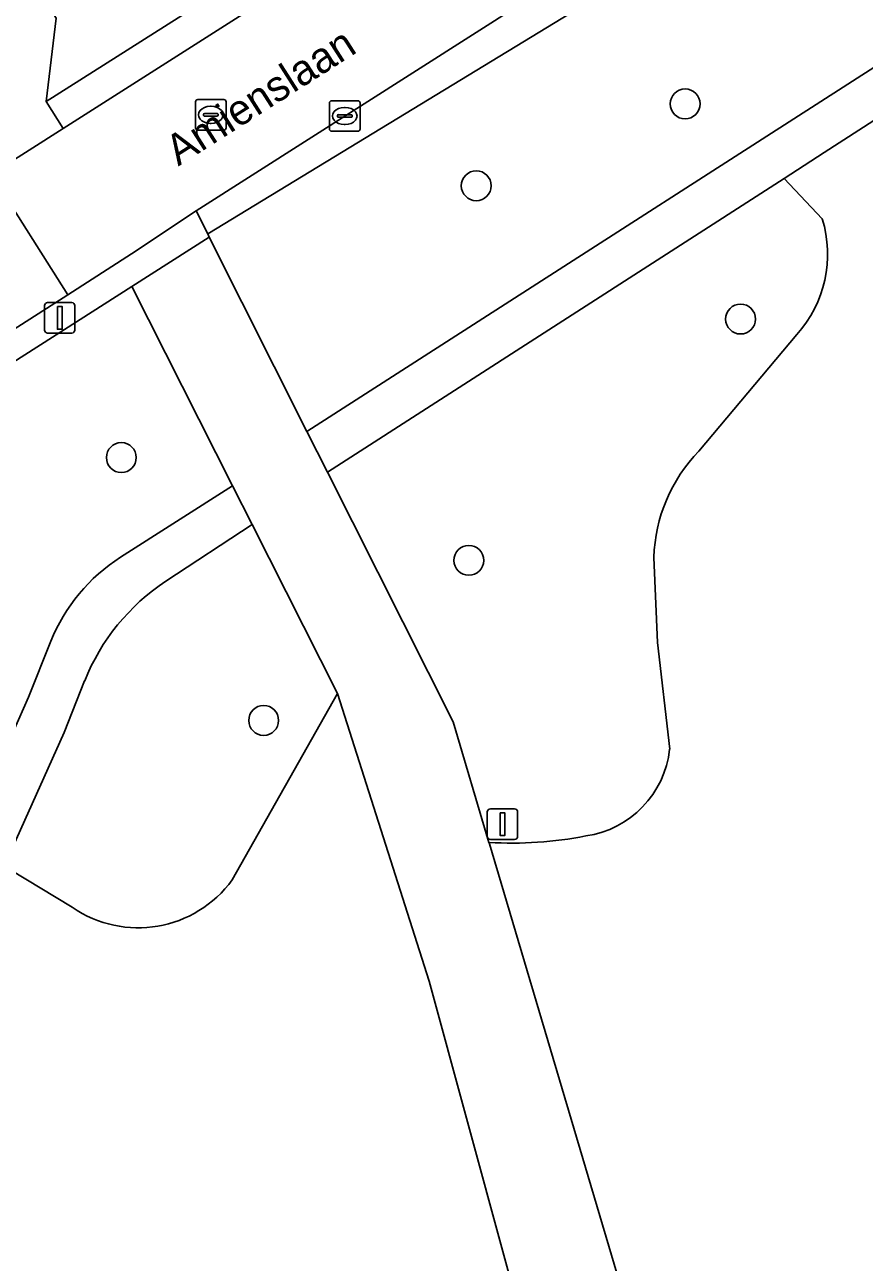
# Model space of a CAD drawing. Extents: x 158472 to 159562, y 388525 to 389606.
# Drawn here: x 159233.62 to 159261.07, y 389186.13 to 389226.63 of the extents above; entities that cross this region are included whole.
import ezdxf

# ---------------------------------------------------------------- set-up
doc = ezdxf.new("R2010")
doc.units = 0
for name, color, linetype in [('IMGEO_Boom', 7, 'Continuous'), ('IMGEO_Fietspad_gesloten', 7, 'Continuous'), ('IMGEO_Groenvoorziening', 7, 'Continuous'), ('IMGEO_Kolk', 7, 'Continuous'), ('IMGEO_Lichtmast', 7, 'Continuous'), ('IMGEO_Openbare_ruimte_label', 7, 'Continuous'), ('IMGEO_Rijbaan_lokaal_open', 7, 'Continuous'), ('IMGEO_Rioolput', 7, 'Continuous'), ('IMGEO_Voetpad_halfverhard', 7, 'Continuous'), ('IMGEO_Voetpad_open', 7, 'Continuous')]:
    doc.layers.add(name, color=color, linetype=linetype)

msp = doc.modelspace()

# ---------------------------------------------------------------- linework, layer by layer
at = {"layer": 'IMGEO_Boom'}
for centre in [(159255.216, 389224.044), (159248.384, 389221.366), (159257.03, 389217.003), (159236.775, 389212.469), (159248.141, 389209.106), (159241.43, 389203.868)]:
    msp.add_circle(centre, 0.489, dxfattribs=at)
at = {"layer": 'IMGEO_Fietspad_gesloten'}
msp.add_lwpolyline([(159248.815, 389199.823), (159248.799, 389199.877), (159247.629, 389203.822), (159243.522, 389211.988), (159242.845, 389213.328), (159239.651, 389219.685), (159237.117, 389218.067), (159240.414, 389211.545), (159241.056, 389210.276), (159243.85, 389204.748), (159246.841, 389195.333), (159250.572, 389181.646), (159253.372, 389171.378), (159254.872, 389168.36), (159255.931, 389167.145), (159256.059, 389166.948), (159258.302, 389163.501), (159260.894, 389159.519), (159261.691, 389160.304), (159263.397, 389161.998), (159261.091, 389165.548), (159257.204, 389171.531), (159255.095, 389178.644)], close=True, dxfattribs=at)
at = {"layer": 'IMGEO_Groenvoorziening'}
for points in [[(159322.764, 389254.244), (159309.989, 389254.839), (159302.485, 389250), (159259.762, 389222.449), (159258.45, 389221.604), (159259.703, 389220.281)], [(159259.703, 389220.281), (159258.45, 389221.604), (159243.522, 389211.988), (159247.629, 389203.822), (159248.799, 389199.877)], [(159236.751, 389209.208), (159240.414, 389211.545), (159237.117, 389218.067), (159212.22, 389202.161), (159214.018, 389199.368), (159215.407, 389199.139), (159221.831, 389202.365), (159228.194, 389199.691), (159231.277, 389199.06), (159233.734, 389204.628)], [(159255.666, 389212.681), (159258.873, 389216.496)], [(159258.873, 389216.496), (159255.666, 389212.681)], [(159243.85, 389204.748), (159241.056, 389210.276), (159238.231, 389208.42)], [(159254.316, 389206.419), (159254.194, 389209.203)], [(159254.194, 389209.203), (159254.316, 389206.419), (159254.71, 389202.924)], [(159233.734, 389204.628), (159234.469, 389206.457)], [(159254.71, 389202.924), (159254.316, 389206.419)], [(159235.575, 389205.159), (159234.904, 389203.467), (159232.95, 389199.118), (159233.127, 389198.984), (159235.163, 389197.753)], [(159240.405, 389198.654), (159243.85, 389204.748)], [(159246.841, 389195.333), (159243.85, 389204.748), (159240.405, 389198.654)], [(159248.799, 389199.877), (159248.815, 389199.823), (159255.095, 389178.644), (159262.871, 389181.64), (159266.206, 389187.628), (159266.872, 389188.481), (159267.45, 389188.916), (159268.454, 389189.321), (159269.258, 389189.41), (159273.052, 389190.077), (159277.421, 389191.768), (159280.237, 389193.151), (159282.275, 389194.521), (159283.623, 389194.806), (159284.75, 389194.719), (159289.862, 389193.443), (159295.643, 389198.917)], [(159235.163, 389197.753), (159233.127, 389198.984), (159232.95, 389199.118), (159230.412, 389192.924), (159229.258, 389190.164)], [(159236.767, 389155.592), (159238.067, 389157.275), (159239.535, 389158.814), (159240.62, 389159.767), (159241.523, 389160.621), (159242.331, 389161.565), (159243.037, 389162.588), (159243.631, 389163.68), (159244.025, 389164.6), (159245.374, 389174.366), (159245.438, 389175.096), (159245.792, 389176.517), (159246.433, 389177.833), (159247.335, 389178.987), (159248.595, 389180.019), (159250.572, 389181.646), (159246.841, 389195.333)]]:
    msp.add_lwpolyline(points, dxfattribs=at)
for points in [[(159291.746, 389253.368), (159291.173, 389254.479), (159290.429, 389253.881), (159284.982, 389250), (159282.219, 389248.031), (159281.739, 389244.83), (159260.187, 389230.999), (159257.176, 389232.001), (159239.217, 389220.548), (159239.599, 389219.788), (159257.143, 389230.48), (159259.739, 389229.536), (159283.571, 389244.874), (159283.748, 389247.705)], [(159289.439, 389243.264), (159290.56, 389245.736), (159292.332, 389248.569), (159292.775, 389249.799), (159292.897, 389250.685), (159292.699, 389252.128), (159292.011, 389252.854), (159291.746, 389253.368), (159283.748, 389247.705), (159283.571, 389244.874), (159259.739, 389229.536), (159257.143, 389230.48), (159239.599, 389219.788), (159239.651, 389219.685), (159242.845, 389213.328)]]:
    msp.add_lwpolyline(points, close=True, dxfattribs=at)
for centre, radius, start, end in [((159255.943, 389219.122), 3.934, 318.1295, 17.1337), ((159255.943, 389219.122), 3.934, 318.1295, 17.1337), ((159259.369, 389209.063), 5.176, 135.6656, 178.4551), ((159259.369, 389209.063), 5.176, 135.6656, 178.4551), ((159239.901, 389204.273), 5.854, 122.5499, 158.0976), ((159242.073, 389202.579), 6.991, 123.3329, 158.3432), ((159251.499, 389203.281), 3.23, 278.3959, 353.6583), ((159251.499, 389203.281), 3.23, 278.3959, 353.6583), ((159249.572, 389212.377), 12.524, 266.4605, 281.043), ((159249.572, 389212.377), 12.524, 266.4605, 281.043), ((159237.324, 389200.882), 3.802, 235.3745, 324.131), ((159237.324, 389200.882), 3.802, 235.3745, 324.131)]:
    msp.add_arc(centre, radius, start, end, dxfattribs=at)
at = {"layer": 'IMGEO_Kolk'}
for p, q in [((159243.582, 389223.223), (159243.582, 389224.075)), ((159243.657, 389224.149), (159244.509, 389224.149)), ((159244.583, 389224.075), (159244.583, 389223.223)), ((159243.841, 389223.643), (159243.841, 389223.655)), ((159244.279, 389223.606), (159243.881, 389223.606)), ((159243.884, 389223.692), (159244.282, 389223.692)), ((159244.07, 389223.929), (159244.095, 389223.929)), ((159244.325, 389223.655), (159244.325, 389223.643)), ((159244.509, 389223.149), (159243.657, 389223.149)), ((159244.093, 389223.369), (159244.068, 389223.369))]:
    msp.add_line(p, q, dxfattribs=at)
for points in [[(159243.582, 389223.223), (159243.582, 389224.075)], [(159243.657, 389224.149), (159244.509, 389224.149)], [(159244.583, 389224.075), (159244.583, 389223.223)], [(159244.509, 389223.149), (159243.657, 389223.149)]]:
    msp.add_lwpolyline(points, dxfattribs=at)
for centre, radius, start, end in [((159243.659, 389224.073), 0.0765, 91.552, 178.448), ((159243.659, 389224.073), 0.0765, 91.552, 178.448), ((159244.507, 389224.073), 0.0765, 1.552, 88.448), ((159244.507, 389224.073), 0.0765, 1.552, 88.448), ((159243.881, 389223.652), 0.0403, 85.8775, 175.7526), ((159243.878, 389223.642), 0.0366, 178.938, 274.7102), ((159244.282, 389223.649), 0.043, 264.8664, 352.4533), ((159244.286, 389223.654), 0.0386, 1.7309, 96.639), ((159243.659, 389223.225), 0.0765, 181.552, 268.448), ((159243.659, 389223.225), 0.0765, 181.552, 268.448), ((159244.507, 389223.225), 0.0765, 271.552, 358.448), ((159244.507, 389223.225), 0.0765, 271.552, 358.448)]:
    msp.add_arc(centre, radius, start, end, dxfattribs=at)
for centre, major_axis, ratio, start_param, end_param in [((159244.069, 389223.649), (-0.387, 0.002), 0.722429, 4.712389, 7.853982), ((159244.094, 389223.649), (-0.39, 0.002), 0.717154, 1.570796, 4.712389)]:
    msp.add_ellipse(centre, major_axis=major_axis, ratio=ratio, start_param=start_param, end_param=end_param, dxfattribs=at)
at = {"layer": 'IMGEO_Lichtmast'}
for p, q in [((159234.365, 389217.543), (159235.155, 389217.543)), ((159235.155, 389217.543), (159234.365, 389217.543)), ((159234.265, 389216.643), (159234.265, 389217.443)), ((159234.265, 389217.443), (159234.265, 389216.643)), ((159235.255, 389217.443), (159235.255, 389216.643)), ((159235.255, 389216.643), (159235.255, 389217.443)), ((159235.155, 389216.543), (159234.365, 389216.543)), ((159234.365, 389216.543), (159235.155, 389216.543)), ((159248.746, 389200.072), (159248.746, 389200.872)), ((159248.746, 389200.872), (159248.746, 389200.072)), ((159248.846, 389200.972), (159249.636, 389200.972)), ((159249.636, 389200.972), (159248.846, 389200.972)), ((159249.736, 389200.872), (159249.736, 389200.072)), ((159249.736, 389200.072), (159249.736, 389200.872)), ((159249.636, 389199.972), (159248.846, 389199.972)), ((159248.846, 389199.972), (159249.636, 389199.972))]:
    msp.add_line(p, q, dxfattribs=at)
for points in [[(159234.685, 389217.418), (159234.835, 389217.418), (159234.835, 389216.668), (159234.685, 389216.668), (159234.685, 389217.418)], [(159249.166, 389200.847), (159249.316, 389200.847), (159249.316, 389200.097), (159249.166, 389200.097), (159249.166, 389200.847)]]:
    msp.add_lwpolyline(points, dxfattribs=at)
for centre, start, end in [((159234.365, 389217.443), 90, 180), ((159234.365, 389217.443), 90, 180), ((159235.155, 389217.443), 0, 90), ((159235.155, 389217.443), 360, 90), ((159234.365, 389216.643), 180, 270), ((159234.365, 389216.643), 180, 270), ((159235.155, 389216.643), 270, 0), ((159235.155, 389216.643), 270, 0), ((159248.846, 389200.872), 90, 180), ((159248.846, 389200.872), 90, 180), ((159249.636, 389200.872), 0, 90), ((159249.636, 389200.872), 360, 90), ((159248.846, 389200.072), 180, 270), ((159248.846, 389200.072), 180, 270), ((159249.636, 389200.072), 270, 0), ((159249.636, 389200.072), 270, 0)]:
    msp.add_arc(centre, 0.1, start, end, dxfattribs=at)
at = {"layer": 'IMGEO_Rijbaan_lokaal_open'}
msp.add_lwpolyline([(159240.745, 389226.976), (159234.871, 389223.24), (159232.515, 389221.745), (159235.025, 389217.799), (159237.102, 389219.133), (159239.217, 389220.548), (159257.176, 389232.001)], dxfattribs=at)
msp.add_lwpolyline([(159232.686, 389216.296), (159235.025, 389217.799), (159232.515, 389221.745), (159230.169, 389220.255)], close=True, dxfattribs=at)
at = {"layer": 'IMGEO_Rioolput'}
for p, q in [((159239.2, 389223.262), (159239.2, 389224.114)), ((159239.275, 389224.188), (159240.127, 389224.188)), ((159239.688, 389223.968), (159239.713, 389223.968)), ((159240.201, 389224.114), (159240.201, 389223.262)), ((159239.459, 389223.682), (159239.459, 389223.694)), ((159239.897, 389223.645), (159239.499, 389223.645)), ((159239.502, 389223.731), (159239.9, 389223.731)), ((159239.943, 389223.694), (159239.943, 389223.682)), ((159240.127, 389223.188), (159239.275, 389223.188)), ((159239.711, 389223.408), (159239.686, 389223.408))]:
    msp.add_line(p, q, dxfattribs=at)
for points in [[(159239.2, 389223.262), (159239.2, 389224.114)], [(159239.275, 389224.188), (159240.127, 389224.188)], [(159240.201, 389224.114), (159240.201, 389223.262)], [(159240.127, 389223.188), (159239.275, 389223.188)]]:
    msp.add_lwpolyline(points, dxfattribs=at)
for centre, radius, start, end in [((159239.277, 389224.112), 0.0765, 91.552, 178.448), ((159239.277, 389224.112), 0.0765, 91.552, 178.448), ((159240.125, 389224.112), 0.0765, 1.552, 88.448), ((159240.125, 389224.112), 0.0765, 1.552, 88.448), ((159239.499, 389223.691), 0.0403, 85.8775, 175.7526), ((159239.496, 389223.681), 0.0366, 178.938, 274.7102), ((159239.9, 389223.688), 0.043, 264.8664, 352.4533), ((159239.904, 389223.693), 0.0386, 1.7309, 96.639), ((159239.277, 389223.264), 0.0765, 181.552, 268.448), ((159239.277, 389223.264), 0.0765, 181.552, 268.448), ((159240.125, 389223.264), 0.0765, 271.552, 358.448), ((159240.125, 389223.264), 0.0765, 271.552, 358.448)]:
    msp.add_arc(centre, radius, start, end, dxfattribs=at)
for centre, major_axis, ratio, start_param, end_param in [((159239.687, 389223.688), (-0.387, 0.002), 0.722429, 4.712389, 7.853982), ((159239.712, 389223.688), (-0.39, 0.002), 0.717154, 1.570796, 4.712389)]:
    msp.add_ellipse(centre, major_axis=major_axis, ratio=ratio, start_param=start_param, end_param=end_param, dxfattribs=at)
at = {"layer": 'IMGEO_Voetpad_halfverhard'}
for points in [[(159322.964, 389255.63), (159309.695, 389256.218), (159299.964, 389250), (159292.647, 389245.325), (159289.439, 389243.264), (159242.845, 389213.328), (159243.522, 389211.988), (159258.45, 389221.604), (159259.762, 389222.449), (159302.485, 389250), (159309.989, 389254.839), (159322.764, 389254.244)], [(159238.231, 389208.42), (159241.056, 389210.276), (159240.414, 389211.545), (159236.751, 389209.208)], [(159234.469, 389206.457), (159233.734, 389204.628), (159231.277, 389199.06), (159228.577, 389192.357), (159228.475, 389192.084), (159228.369, 389191.812), (159228.256, 389191.544), (159228.132, 389191.281), (159228.033, 389191.092)], [(159229.258, 389190.164), (159230.412, 389192.924), (159232.95, 389199.118), (159234.904, 389203.467), (159235.575, 389205.159)]]:
    msp.add_lwpolyline(points, dxfattribs=at)
for centre, radius, start, end in [((159239.901, 389204.273), 5.854, 122.5499, 158.0976), ((159242.073, 389202.579), 6.991, 123.3329, 158.3432)]:
    msp.add_arc(centre, radius, start, end, dxfattribs=at)
at = {"layer": 'IMGEO_Voetpad_open'}
for points in [[(159206.734, 389205.297), (159206.467, 389205.719), (159209.645, 389207.762), (159209.912, 389207.34), (159210.737, 389207.87), (159210.47, 389208.292), (159213.699, 389210.368), (159213.966, 389209.946), (159216.964, 389211.873), (159230.169, 389220.255), (159232.515, 389221.745), (159234.871, 389223.24), (159234.313, 389224.118), (159234.642, 389226.846), (159219.82, 389250), (159213.599, 389259.718), (159202.566, 389270.139), (159179.875, 389291.701), (159161.216, 389309.283), (159158.649, 389308.919)], [(159234.642, 389226.846), (159234.313, 389224.118), (159240.187, 389227.854)], [(159192.749, 389189.651), (159211.107, 389201.446), (159212.22, 389202.161), (159237.117, 389218.067), (159239.651, 389219.685), (159239.599, 389219.788), (159239.217, 389220.548), (159237.102, 389219.133), (159235.025, 389217.799), (159232.686, 389216.296), (159191.606, 389189.91), (159191.026, 389189.585), (159190.405, 389189.298)]]:
    msp.add_lwpolyline(points, dxfattribs=at)
msp.add_lwpolyline([(159234.871, 389223.24), (159240.745, 389226.976), (159240.187, 389227.854), (159234.313, 389224.118)], close=True, dxfattribs=at)

# ---------------------------------------------------------------- texts
at = {"layer": 'IMGEO_Openbare_ruimte_label'}
msp.add_text('Amienslaan', height=1, rotation=32.5459, dxfattribs=at).set_placement((159238.638, 389221.993))

doc.saveas('drawing.dxf')
